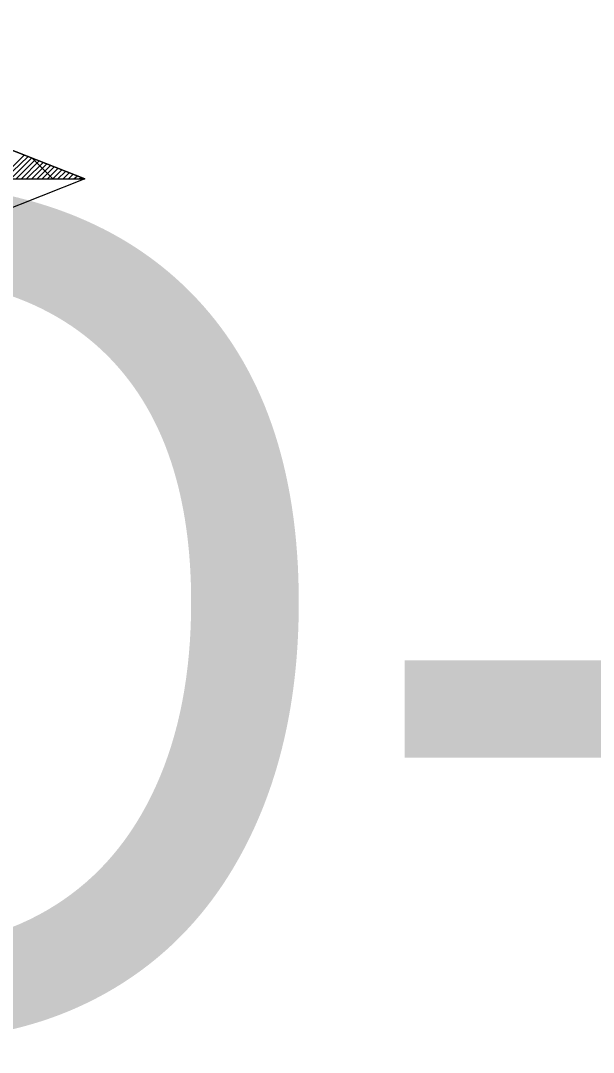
# Model space of a CAD drawing. Extents: x -729889 to -691139, y -995431 to -974354.
# Drawn here: x -725819.254 to -725817.92, y -978983.426 to -978981.021 of the extents above; entities that cross this region are included whole.
import ezdxf

# ---------------------------------------------------------------- set-up
doc = ezdxf.new("R2010")
doc.units = 0
for name, color, linetype in [('Atributy', 7, 'Continuous'), ('Svítidlo vestavné a přisazené venkovní', 7, 'Continuous'), ('Světelný bod se zemním svítidlem', 7, 'Continuous')]:
    doc.layers.add(name, color=color, linetype=linetype)

# ---------------------------------------------------------------- blocks, each defined once
blk = doc.blocks.new('Světlo')
at = {"layer": 'Světelný bod se zemním svítidlem'}
for p, q in [((1.3043, 0), (0.3687, 0.3687)), ((0.6209, 0.2696), (1.3043, 0)), ((1.1061, 0), (1.1635, 0.0557)), ((1.1183, 0), (1.1722, 0.0522)), ((1.1322, 0), (1.1809, 0.0487)), ((1.2296, 0), (1.1809, 0.0487)), ((1.1443, 0), (1.1896, 0.0452)), ((1.1565, 0), (1.1983, 0.0417)), ((1.1687, 0), (1.207, 0.0383)), ((1.1809, 0), (1.2157, 0.0348)), ((1.193, 0), (1.2243, 0.0313)), ((1.2052, 0), (1.233, 0.0278)), ((1.2174, 0), (1.2417, 0.0243)), ((-1.3043, 0), (1.3043, 0)), ((0, 0), (1.3043, 0)), ((1.3043, 0), (0.6209, -0.2696)), ((1.2296, 0), (1.2504, 0.0209)), ((1.2417, 0), (1.2591, 0.0174)), ((1.2539, 0), (1.2678, 0.0139)), ((1.2661, 0), (1.2765, 0.0104)), ((1.2783, 0), (1.287, 0.007)), ((1.2904, 0), (1.2957, 0.0035)), ((1.3043, 0), (1.3043, 0))]:
    blk.add_line(p, q, dxfattribs=at)

msp = doc.modelspace()

# ---------------------------------------------------------------- block references
at = {"layer": 'Svítidlo vestavné a přisazené venkovní', "xscale": 1.0005800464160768, "yscale": 1.0005800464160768}
msp.add_blockref('Světlo', (-725820.4097, -978981.3898), dxfattribs=at)

# ---------------------------------------------------------------- texts
at = {"layer": 'Atributy'}
msp.add_text('D-0700', height=2, dxfattribs=at).set_placement((-725820.4097, -978983.3974))

doc.saveas('drawing.dxf')
